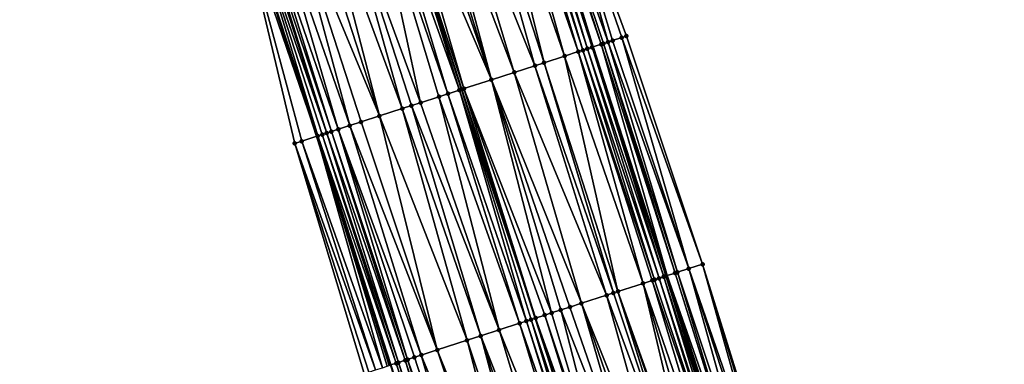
# Model space of a CAD drawing. Header units: feet. Extents: x 2004186 to 2014793, y 836912 to 864902.
# Tile 822 of 974: x 2004674 to 2004756, y 858465 to 858494. Entities that reach past the tile are written whole.
import ezdxf

# ---------------------------------------------------------------- set-up
doc = ezdxf.new("R2010")
doc.units = ezdxf.units.FT
doc.header["$LTSCALE"] = 100
doc.header["$MEASUREMENT"] = 0
for name, color, linetype, lineweight in [('EP_Travel Lane', 5, 'Continuous', 40), ('GPL_Skip Line', 2, 'Continuous', 40), ('Road Shots', 4, 'Continuous', 200), ('Road X-Section', 30, 'Continuous', 13)]:
    doc.layers.add(name, color=color, linetype=linetype, lineweight=lineweight)
doc.layers.add('I-77 SB_MM21-27-Surface-Border', color=7, linetype='Continuous')
doc.layers.add('I-77 SB_MM21-27-Surface-TIN', color=7, linetype='Continuous')

msp = doc.modelspace()

# ---------------------------------------------------------------- linework, layer by layer
at = {"layer": 'EP_Travel Lane'}
for points in [[(2004772.846611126, 858256.0850767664, 456.7978183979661), (2004766.683431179, 858275.1105857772, 456.584631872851), (2004760.520244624, 858294.1361151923, 456.3736101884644), (2004754.357116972, 858313.1614627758, 456.1432874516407), (2004748.192641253, 858332.194226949, 455.9262946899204), (2004742.031122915, 858351.2204676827, 455.7314961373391), (2004735.869570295, 858370.2468142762, 455.5481204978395), (2004729.707946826, 858389.2733796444, 455.3883062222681), (2004723.546469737, 858408.2994930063, 455.1797762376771), (2004717.384889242, 858427.3259256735, 455.005668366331), (2004711.223393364, 858446.3520970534, 454.8033979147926), (2004705.061861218, 858465.378380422, 454.613188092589), (2004698.902470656, 858484.4045920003, 454.4117679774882), (2004692.763296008, 858503.4379220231, 454.2041110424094), (2004686.624172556, 858522.4710933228, 453.9800132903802), (2004680.48499716, 858541.5044256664, 453.7725966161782), (2004674.345778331, 858560.5378926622, 453.5791291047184)], [(2004795.835165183, 858263.5321510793, 456.7795421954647), (2004789.667681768, 858282.5563545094, 456.5748603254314), (2004783.500234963, 858301.5804450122, 456.358191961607), (2004777.332692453, 858320.6048307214, 456.1728608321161), (2004771.172622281, 858339.6242625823, 455.952275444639), (2004765.014723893, 858358.6514405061, 455.7347181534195), (2004758.856755, 858377.6788362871, 455.5406361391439), (2004752.698753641, 858396.7063323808, 455.3573896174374), (2004746.540758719, 858415.7338085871, 455.1719870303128), (2004740.382744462, 858434.7613445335, 454.9930252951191), (2004734.224745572, 858453.7888329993, 454.8089398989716), (2004728.066812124, 858472.8161192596, 454.6030681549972), (2004721.909792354, 858491.8440670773, 454.3916891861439), (2004715.763737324, 858510.8751553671, 454.1824499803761), (2004709.61771611, 858529.906138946, 453.9623807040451), (2004703.471648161, 858548.9372672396, 453.7572828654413)]]:
    msp.add_polyline3d(points, dxfattribs=at)
at = {"layer": 'GPL_Skip Line'}
msp.add_polyline3d([(2004784.826929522, 858259.9679438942, 456.9687273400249), (2004778.663469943, 858278.9935904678, 456.7774565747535), (2004772.500052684, 858298.0191064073, 456.5723198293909), (2004766.336662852, 858317.044537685, 456.3581968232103), (2004760.179431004, 858336.0718716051, 456.1348776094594), (2004754.027019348, 858355.1010358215, 455.9380440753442), (2004747.874578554, 858374.1302901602, 455.7509248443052), (2004741.722069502, 858393.1597556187, 455.5865620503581), (2004735.56966276, 858412.1889046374, 455.3880903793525), (2004729.417203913, 858431.2182148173, 455.2069902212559), (2004723.264789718, 858450.2473868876, 455.0110032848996), (2004717.112373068, 858469.2765665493, 454.8158346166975), (2004710.959920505, 858488.3056193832, 454.6094117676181), (2004704.806740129, 858507.3343983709, 454.3996816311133), (2004698.653611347, 858526.3630178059, 454.1734319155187), (2004692.500391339, 858545.3919193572, 453.9763916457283)], dxfattribs=at)
at = {"layer": 'I-77 SB_MM21-27-Surface-Border', "color": 3, "linetype": 'ByBlock', "lineweight": -2}
for points in [[(2004772.270011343, 858255.8980778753, 456.7779989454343), (2004765.345662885, 858274.6766446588, 456.530457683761), (2004759.562745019, 858293.8255308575, 456.33545096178), (2004752.638422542, 858312.604017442, 456.079395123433), (2004745.907740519, 858331.4546366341, 455.8435449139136), (2004739.564984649, 858350.4224078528, 455.6611668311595), (2004733.032060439, 858369.3282421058, 455.4346222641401), (2004726.879569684, 858388.3576509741, 455.2641443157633), (2004720.727145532, 858407.3868538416, 455.0714781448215), (2004714.574685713, 858426.4161670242, 454.8907016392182), (2004708.612571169, 858445.5068699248, 454.6951242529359), (2004702.840682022, 858464.659333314, 454.5246890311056), (2004697.069025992, 858483.8108382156, 454.3285502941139), (2004692.438016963, 858503.3325623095, 454.1875300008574), (2004685.333525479, 858522.0531084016, 453.9201206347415), (2004678.990061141, 858541.0203080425, 453.7058179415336), (2004674.168733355, 858560.4805603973, 453.571379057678)], [(2004705.441837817, 858549.5727060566, 453.6030630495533), (2004711.785404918, 858530.6051886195, 453.7844621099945), (2004717.748189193, 858511.5151770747, 454.025513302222), (2004724.662759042, 858492.7319311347, 454.1723249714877), (2004731.005692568, 858473.7638477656, 454.3634674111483), (2004736.967758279, 858454.6732959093, 454.5753251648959), (2004743.310559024, 858435.705385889, 454.7427495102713), (2004749.46302539, 858416.6760524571, 454.9213433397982), (2004755.80583035, 858397.7081294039, 455.087357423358), (2004761.76789922, 858378.6175677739, 455.2981549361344), (2004767.920369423, 858359.5882224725, 455.4754826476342), (2004773.691910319, 858340.436836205, 455.7620131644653), (2004779.656366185, 858321.3556299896, 455.983886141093), (2004785.439201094, 858302.20699986, 456.2060718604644), (2004791.031646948, 858282.9971147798, 456.4688542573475), (2004797.575672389, 858264.0946332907, 456.6484780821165)]]:
    msp.add_polyline3d(points, dxfattribs=at)
at = {"layer": 'I-77 SB_MM21-27-Surface-TIN', "color": 128, "linetype": 'ByBlock', "lineweight": -2}
for points in [[(2004717.748189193, 858511.5151770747, 454.025513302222), (2004716.415748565, 858511.0855222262, 454.1385181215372), (2004723.139976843, 858492.2408750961, 454.2992031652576)], [(2004717.748189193, 858511.5151770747, 454.025513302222), (2004724.282054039, 858492.6091963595, 454.2070713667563), (2004724.662759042, 858492.7319311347, 454.1723249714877)], [(2004717.748189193, 858511.5151770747, 454.025513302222), (2004723.520676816, 858492.3636254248, 454.2660671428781), (2004724.282054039, 858492.6091963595, 454.2070713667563)], [(2004717.748189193, 858511.5151770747, 454.025513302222), (2004723.139976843, 858492.2408750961, 454.2992031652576), (2004723.520676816, 858492.3636254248, 454.2660671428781)], [(2004714.893105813, 858510.594034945, 454.2207468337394), (2004714.131852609, 858510.3480804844, 454.2400335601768), (2004720.665648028, 858491.4423144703, 454.4438210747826)], [(2004715.273743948, 858510.7169765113, 454.2074109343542), (2004714.893105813, 858510.594034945, 454.2207468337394), (2004721.046278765, 858491.5652789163, 454.4328540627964)], [(2004714.893105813, 858510.594034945, 454.2207468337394), (2004720.665648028, 858491.4423144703, 454.4438210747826), (2004721.046278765, 858491.5652789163, 454.4328540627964)], [(2004715.654397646, 858510.8398699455, 454.1890915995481), (2004715.273743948, 858510.7169765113, 454.2074109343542), (2004721.426921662, 858491.6882057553, 454.4179933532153)], [(2004715.273743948, 858510.7169765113, 454.2074109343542), (2004721.046278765, 858491.5652789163, 454.4328540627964), (2004721.426921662, 858491.6882057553, 454.4179933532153)], [(2004715.654397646, 858510.8398699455, 454.1890915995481), (2004721.807581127, 858491.8110813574, 454.397827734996), (2004715.763737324, 858510.8751553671, 454.1824499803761)], [(2004715.654397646, 858510.8398699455, 454.1890915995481), (2004721.426921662, 858491.6882057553, 454.4179933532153), (2004721.807581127, 858491.8110813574, 454.397827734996)], [(2004716.035066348, 858510.9627169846, 454.1659686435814), (2004715.763737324, 858510.8751553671, 454.1824499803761), (2004721.909792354, 858491.8440670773, 454.3916891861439)], [(2004721.807581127, 858491.8110813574, 454.397827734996), (2004721.909792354, 858491.8440670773, 454.3916891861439), (2004715.763737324, 858510.8751553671, 454.1824499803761)], [(2004716.415748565, 858511.0855222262, 454.1385181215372), (2004716.035066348, 858510.9627169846, 454.1659686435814), (2004722.568916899, 858492.0567804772, 454.352103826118)], [(2004716.035066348, 858510.9627169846, 454.1659686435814), (2004721.909792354, 858491.8440670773, 454.3916891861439), (2004722.568916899, 858492.0567804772, 454.352103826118)], [(2004716.415748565, 858511.0855222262, 454.1385181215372), (2004722.75926004, 858492.1181768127, 454.3377278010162), (2004723.139976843, 858492.2408750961, 454.2992031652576)], [(2004716.415748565, 858511.0855222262, 454.1385181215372), (2004722.568916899, 858492.0567804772, 454.352103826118), (2004722.75926004, 858492.1181768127, 454.3377278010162)], [(2004711.657817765, 858509.548610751, 454.2905253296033), (2004709.564433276, 858508.8720447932, 454.3237685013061), (2004717.049776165, 858490.2737807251, 454.5095428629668)], [(2004712.989997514, 858509.9790723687, 454.2610508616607), (2004711.657817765, 858509.548610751, 454.2905253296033), (2004717.81100238, 858490.519818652, 454.4988979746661)], [(2004711.657817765, 858509.548610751, 454.2905253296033), (2004717.049776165, 858490.2737807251, 454.5095428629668), (2004717.81100238, 858490.519818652, 454.4988979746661)], [(2004714.131852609, 858510.3480804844, 454.2400335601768), (2004712.989997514, 858509.9790723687, 454.2610508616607), (2004719.523796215, 858491.073296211, 454.4637881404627)], [(2004712.989997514, 858509.9790723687, 454.2610508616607), (2004717.81100238, 858490.519818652, 454.4988979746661), (2004719.523796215, 858491.073296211, 454.4637881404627)], [(2004714.131852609, 858510.3480804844, 454.2400335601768), (2004719.523796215, 858491.073296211, 454.4637881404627), (2004720.665648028, 858491.4423144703, 454.4438210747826)], [(2004709.564433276, 858508.8720447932, 454.3237685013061), (2004708.232277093, 858508.4415102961, 454.3456972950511), (2004715.337004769, 858489.720233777, 454.5374683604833)], [(2004709.564433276, 858508.8720447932, 454.3237685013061), (2004715.337004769, 858489.720233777, 454.5374683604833), (2004717.049776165, 858490.2737807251, 454.5095428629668)], [(2004706.900124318, 858508.0109652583, 454.3665347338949), (2004705.567959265, 858507.5804581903, 454.3913034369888), (2004713.433902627, 858489.1052521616, 454.5758011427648)], [(2004707.471049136, 858508.1954777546, 454.3568997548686), (2004706.900124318, 858508.0109652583, 454.3665347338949), (2004713.433902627, 858489.1052521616, 454.5758011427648)], [(2004708.232277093, 858508.4415102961, 454.3456972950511), (2004707.471049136, 858508.1954777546, 454.3568997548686), (2004713.433902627, 858489.1052521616, 454.5758011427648)], [(2004708.232277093, 858508.4415102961, 454.3456972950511), (2004713.433902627, 858489.1052521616, 454.5758011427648), (2004715.337004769, 858489.720233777, 454.5374683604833)], [(2004704.045541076, 858507.088276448, 454.4016298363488), (2004703.284363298, 858506.8420887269, 454.3967655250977), (2004709.818138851, 858487.9363841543, 454.6069144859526)], [(2004704.045541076, 858507.088276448, 454.4016298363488), (2004710.769616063, 858488.2441033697, 454.611396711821), (2004704.806740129, 858507.3343983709, 454.3996816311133)], [(2004704.045541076, 858507.088276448, 454.4016298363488), (2004709.818138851, 858487.9363841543, 454.6069144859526), (2004710.769616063, 858488.2441033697, 454.611396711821)], [(2004705.567959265, 858507.5804581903, 454.3913034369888), (2004704.806740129, 858507.3343983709, 454.3996816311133), (2004711.150224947, 858488.3671353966, 454.6074268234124)], [(2004710.769616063, 858488.2441033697, 454.611396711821), (2004710.959920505, 858488.3056193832, 454.6094117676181), (2004704.806740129, 858507.3343983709, 454.3996816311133)], [(2004711.150224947, 858488.3671353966, 454.6074268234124), (2004704.806740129, 858507.3343983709, 454.3996816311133), (2004710.959920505, 858488.3056193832, 454.6094117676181)], [(2004705.567959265, 858507.5804581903, 454.3913034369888), (2004711.150224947, 858488.3671353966, 454.6074268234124), (2004713.433902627, 858489.1052521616, 454.5758011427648)], [(2004703.284363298, 858506.8420887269, 454.3967655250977), (2004700.620313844, 858505.9802066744, 454.3564416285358), (2004707.534665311, 858487.197636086, 454.5731770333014)], [(2004703.284363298, 858506.8420887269, 454.3967655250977), (2004709.056982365, 858487.6901305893, 454.5952328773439), (2004709.818138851, 858487.9363841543, 454.6069144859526)], [(2004703.284363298, 858506.8420887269, 454.3967655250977), (2004707.534665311, 858487.197636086, 454.5731770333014), (2004709.056982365, 858487.6901305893, 454.5952328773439)], [(2004699.097992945, 858505.4877240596, 454.3356166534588), (2004697.956269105, 858505.1183100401, 454.3146079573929), (2004704.109462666, 858486.0894902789, 454.5201165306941)], [(2004700.620313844, 858505.9802066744, 454.3564416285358), (2004699.097992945, 858505.4877240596, 454.3356166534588), (2004706.012350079, 858486.7051359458, 454.5505375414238)], [(2004699.097992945, 858505.4877240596, 454.3356166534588), (2004704.109462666, 858486.0894902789, 454.5201165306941), (2004706.012350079, 858486.7051359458, 454.5505375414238)], [(2004700.620313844, 858505.9802066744, 454.3564416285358), (2004706.773516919, 858486.9513574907, 454.5589038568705), (2004707.534665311, 858487.197636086, 454.5731770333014)], [(2004700.620313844, 858505.9802066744, 454.3564416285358), (2004706.012350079, 858486.7051359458, 454.5505375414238), (2004706.773516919, 858486.9513574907, 454.5589038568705)], [(2004696.433968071, 858504.6257659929, 454.2874224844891), (2004695.101953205, 858504.1947944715, 454.2641031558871), (2004701.635729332, 858485.28908812, 454.4740679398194)], [(2004697.956269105, 858505.1183100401, 454.3146079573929), (2004696.433968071, 858504.6257659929, 454.2874224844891), (2004704.109462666, 858486.0894902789, 454.5201165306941)], [(2004696.433968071, 858504.6257659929, 454.2874224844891), (2004702.587173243, 858485.5969103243, 454.4892133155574), (2004704.109462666, 858486.0894902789, 454.5201165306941)], [(2004696.433968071, 858504.6257659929, 454.2874224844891), (2004701.635729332, 858485.28908812, 454.4740679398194), (2004702.587173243, 858485.5969103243, 454.4892133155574)], [(2004694.150492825, 858503.8870231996, 454.2542311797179), (2004693.769916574, 858503.76389026, 454.2477528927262), (2004700.11339162, 858484.7966575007, 454.4586264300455)], [(2004695.101953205, 858504.1947944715, 454.2641031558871), (2004694.150492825, 858503.8870231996, 454.2542311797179), (2004700.684267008, 858484.9813228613, 454.4648185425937)], [(2004694.150492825, 858503.8870231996, 454.2542311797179), (2004700.11339162, 858484.7966575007, 454.4586264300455), (2004700.684267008, 858484.9813228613, 454.4648185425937)], [(2004695.101953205, 858504.1947944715, 454.2641031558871), (2004700.684267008, 858484.9813228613, 454.4648185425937), (2004701.635729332, 858485.28908812, 454.4740679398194)], [(2004692.438016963, 858503.3325623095, 454.1875300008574), (2004698.902470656, 858484.4045920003, 454.4117679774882), (2004692.763296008, 858503.4379220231, 454.2041110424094)], [(2004692.438016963, 858503.3325623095, 454.1875300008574), (2004697.639847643, 858483.9956697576, 454.3519483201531), (2004698.902470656, 858484.4045920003, 454.4117679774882)], [(2004692.438016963, 858503.3325623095, 454.1875300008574), (2004697.069025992, 858483.8108382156, 454.3285502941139), (2004697.639847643, 858483.9956697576, 454.3519483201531)], [(2004693.199088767, 858503.5790777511, 454.2263255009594), (2004692.763296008, 858503.4379220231, 454.2041110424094), (2004698.971738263, 858484.4270255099, 454.4150496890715)], [(2004698.971738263, 858484.4270255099, 454.4150496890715), (2004692.763296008, 858503.4379220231, 454.2041110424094), (2004698.902470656, 858484.4045920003, 454.4117679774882)], [(2004693.579637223, 858503.7022966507, 454.241703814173), (2004693.199088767, 858503.5790777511, 454.2263255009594), (2004699.732822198, 858484.6735034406, 454.4499614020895)], [(2004693.199088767, 858503.5790777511, 454.2263255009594), (2004699.352272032, 858484.5502898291, 454.4351306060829), (2004699.732822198, 858484.6735034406, 454.4499614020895)], [(2004693.199088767, 858503.5790777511, 454.2263255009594), (2004698.971738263, 858484.4270255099, 454.4150496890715), (2004699.352272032, 858484.5502898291, 454.4351306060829)], [(2004693.769916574, 858503.76389026, 454.2477528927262), (2004693.579637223, 858503.7022966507, 454.241703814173), (2004699.732822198, 858484.6735034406, 454.4499614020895)], [(2004693.769916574, 858503.76389026, 454.2477528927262), (2004699.732822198, 858484.6735034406, 454.4499614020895), (2004700.11339162, 858484.7966575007, 454.4586264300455)], [(2004723.520676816, 858492.3636254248, 454.2660671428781), (2004723.139976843, 858492.2408750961, 454.2992031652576), (2004729.863604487, 858473.3955602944, 454.4577942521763)], [(2004724.282054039, 858492.6091963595, 454.2070713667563), (2004723.520676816, 858492.3636254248, 454.2660671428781), (2004729.863604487, 858473.3955602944, 454.4577942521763)], [(2004724.662759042, 858492.7319311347, 454.1723249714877), (2004724.282054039, 858492.6091963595, 454.2070713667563), (2004731.005692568, 858473.7638477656, 454.3634674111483)], [(2004724.282054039, 858492.6091963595, 454.2070713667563), (2004729.863604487, 858473.3955602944, 454.4577942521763), (2004731.005692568, 858473.7638477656, 454.3634674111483)], [(2004721.046278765, 858491.5652789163, 454.4328540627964), (2004720.665648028, 858491.4423144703, 454.4438210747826), (2004727.008528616, 858472.4743952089, 454.6454933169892)], [(2004721.426921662, 858491.6882057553, 454.4179933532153), (2004721.046278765, 858491.5652789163, 454.4328540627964), (2004727.389176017, 858472.5973080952, 454.6302621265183)], [(2004721.046278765, 858491.5652789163, 454.4328540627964), (2004727.008528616, 858472.4743952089, 454.6454933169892), (2004727.389176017, 858472.5973080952, 454.6302621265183)], [(2004721.807581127, 858491.8110813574, 454.397827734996), (2004721.426921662, 858491.6882057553, 454.4179933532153), (2004727.769809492, 858472.7202640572, 454.6196740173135)], [(2004721.426921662, 858491.6882057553, 454.4179933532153), (2004727.389176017, 858472.5973080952, 454.6302621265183), (2004727.769809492, 858472.7202640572, 454.6196740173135)], [(2004721.807581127, 858491.8110813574, 454.397827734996), (2004727.960138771, 858472.7817032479, 454.6101988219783), (2004721.909792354, 858491.8440670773, 454.3916891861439)], [(2004721.807581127, 858491.8110813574, 454.397827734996), (2004727.769809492, 858472.7202640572, 454.6196740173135), (2004727.960138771, 858472.7817032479, 454.6101988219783)], [(2004722.568916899, 858492.0567804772, 454.352103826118), (2004721.909792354, 858491.8440670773, 454.3916891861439), (2004728.066812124, 858472.8161192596, 454.6030681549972)], [(2004727.960138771, 858472.7817032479, 454.6101988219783), (2004728.066812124, 858472.8161192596, 454.6030681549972), (2004721.909792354, 858491.8440670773, 454.3916891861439)], [(2004722.75926004, 858492.1181768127, 454.3377278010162), (2004722.568916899, 858492.0567804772, 454.352103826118), (2004728.721494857, 858473.0273394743, 454.5593053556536)], [(2004722.568916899, 858492.0567804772, 454.352103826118), (2004728.066812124, 858472.8161192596, 454.6030681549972), (2004728.721494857, 858473.0273394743, 454.5593053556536)], [(2004723.139976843, 858492.2408750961, 454.2992031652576), (2004722.75926004, 858492.1181768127, 454.3377278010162), (2004728.911841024, 858473.0887264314, 454.5441998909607)], [(2004722.75926004, 858492.1181768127, 454.3377278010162), (2004728.721494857, 858473.0273394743, 454.5593053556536), (2004728.911841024, 858473.0887264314, 454.5441998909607)], [(2004723.139976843, 858492.2408750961, 454.2992031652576), (2004728.911841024, 858473.0887264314, 454.5441998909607), (2004729.863604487, 858473.3955602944, 454.4577942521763)], [(2004719.523796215, 858491.073296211, 454.4637881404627), (2004717.81100238, 858490.519818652, 454.4988979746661), (2004723.963529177, 858471.4905360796, 454.7074077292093)], [(2004720.665648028, 858491.4423144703, 454.4438210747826), (2004719.523796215, 858491.073296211, 454.4637881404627), (2004726.056980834, 858472.1668942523, 454.659993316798)], [(2004719.523796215, 858491.073296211, 454.4637881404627), (2004723.963529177, 858471.4905360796, 454.7074077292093), (2004726.056980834, 858472.1668942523, 454.659993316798)], [(2004720.665648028, 858491.4423144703, 454.4438210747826), (2004726.818213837, 858472.4129111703, 454.6501344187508), (2004727.008528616, 858472.4743952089, 454.6454933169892)], [(2004720.665648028, 858491.4423144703, 454.4438210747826), (2004726.056980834, 858472.1668942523, 454.659993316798), (2004726.818213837, 858472.4129111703, 454.6501344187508)], [(2004717.049776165, 858490.2737807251, 454.5095428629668), (2004715.337004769, 858489.720233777, 454.5374683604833), (2004723.011984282, 858471.1830261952, 454.720945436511)], [(2004717.81100238, 858490.519818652, 454.4988979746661), (2004717.049776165, 858490.2737807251, 454.5095428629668), (2004723.582902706, 858471.3675584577, 454.7156610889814)], [(2004717.049776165, 858490.2737807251, 454.5095428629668), (2004723.011984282, 858471.1830261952, 454.720945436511), (2004723.582902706, 858471.3675584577, 454.7156610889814)], [(2004717.81100238, 858490.519818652, 454.4988979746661), (2004723.582902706, 858471.3675584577, 454.7156610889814), (2004723.963529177, 858471.4905360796, 454.7074077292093)], [(2004713.433902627, 858489.1052521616, 454.5758011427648), (2004711.150224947, 858488.3671353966, 454.6074268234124), (2004718.444542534, 858469.7070599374, 454.7946775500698)], [(2004715.337004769, 858489.720233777, 454.5374683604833), (2004713.433902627, 858489.1052521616, 454.5758011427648), (2004720.918565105, 858470.506567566, 454.7575316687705)], [(2004713.433902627, 858489.1052521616, 454.5758011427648), (2004719.9670148, 858470.1990744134, 454.7728728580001), (2004720.918565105, 858470.506567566, 454.7575316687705)], [(2004713.433902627, 858489.1052521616, 454.5758011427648), (2004719.205772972, 858469.9530847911, 454.785674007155), (2004719.9670148, 858470.1990744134, 454.7728728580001)], [(2004713.433902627, 858489.1052521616, 454.5758011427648), (2004718.444542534, 858469.7070599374, 454.7946775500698), (2004719.205772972, 858469.9530847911, 454.785674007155)], [(2004715.337004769, 858489.720233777, 454.5374683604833), (2004720.918565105, 858470.506567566, 454.7575316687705), (2004723.011984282, 858471.1830261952, 454.720945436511)], [(2004710.769616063, 858488.2441033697, 454.611396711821), (2004709.818138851, 858487.9363841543, 454.6069144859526), (2004716.351174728, 858469.0304424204, 454.8141373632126)], [(2004710.769616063, 858488.2441033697, 454.611396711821), (2004717.112373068, 858469.2765665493, 454.8158346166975), (2004710.959920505, 858488.3056193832, 454.6094117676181)], [(2004710.769616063, 858488.2441033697, 454.611396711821), (2004716.731781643, 858469.1534805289, 454.812403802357), (2004717.112373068, 858469.2765665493, 454.8158346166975)], [(2004710.769616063, 858488.2441033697, 454.611396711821), (2004716.351174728, 858469.0304424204, 454.8141373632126), (2004716.731781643, 858469.1534805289, 454.812403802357)], [(2004711.150224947, 858488.3671353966, 454.6074268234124), (2004710.959920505, 858488.3056193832, 454.6094117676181), (2004717.112373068, 858469.2765665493, 454.8158346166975)], [(2004711.150224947, 858488.3671353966, 454.6074268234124), (2004717.112373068, 858469.2765665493, 454.8158346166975), (2004717.873604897, 858469.5225870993, 454.8063671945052)], [(2004711.150224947, 858488.3671353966, 454.6074268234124), (2004717.873604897, 858469.5225870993, 454.8063671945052), (2004718.444542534, 858469.7070599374, 454.7946775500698)], [(2004709.056982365, 858487.6901305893, 454.5952328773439), (2004707.534665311, 858487.197636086, 454.5731770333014), (2004714.067654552, 858468.2918385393, 454.7840928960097)], [(2004709.818138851, 858487.9363841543, 454.6069144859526), (2004709.056982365, 858487.6901305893, 454.5952328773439), (2004715.780282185, 858468.8458301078, 454.8107931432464)], [(2004709.056982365, 858487.6901305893, 454.5952328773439), (2004714.067654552, 858468.2918385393, 454.7840928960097), (2004715.780282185, 858468.8458301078, 454.8107931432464)], [(2004709.818138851, 858487.9363841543, 454.6069144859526), (2004715.780282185, 858468.8458301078, 454.8107931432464), (2004716.351174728, 858469.0304424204, 454.8141373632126)], [(2004706.012350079, 858486.7051359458, 454.5505375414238), (2004704.109462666, 858486.0894902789, 454.5201165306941), (2004711.40357488, 858467.4300498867, 454.7399732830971)], [(2004706.773516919, 858486.9513574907, 454.5589038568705), (2004706.012350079, 858486.7051359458, 454.5505375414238), (2004712.545330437, 858467.7993658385, 454.7565057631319)], [(2004706.012350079, 858486.7051359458, 454.5505375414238), (2004711.40357488, 858467.4300498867, 454.7399732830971), (2004712.545330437, 858467.7993658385, 454.7565057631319)], [(2004707.534665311, 858487.197636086, 454.5731770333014), (2004706.773516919, 858486.9513574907, 454.5589038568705), (2004714.067654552, 858468.2918385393, 454.7840928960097)], [(2004706.773516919, 858486.9513574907, 454.5589038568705), (2004712.545330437, 858467.7993658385, 454.7565057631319), (2004714.067654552, 858468.2918385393, 454.7840928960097)], [(2004704.109462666, 858486.0894902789, 454.5201165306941), (2004702.587173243, 858485.5969103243, 454.4892133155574), (2004708.929803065, 858466.6297666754, 454.6935195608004)], [(2004704.109462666, 858486.0894902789, 454.5201165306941), (2004708.929803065, 858466.6297666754, 454.6935195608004), (2004711.40357488, 858467.4300498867, 454.7399732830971)], [(2004700.684267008, 858484.9813228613, 454.4648185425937), (2004700.11339162, 858484.7966575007, 454.4586264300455), (2004706.455961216, 858465.8297000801, 454.6704147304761)], [(2004701.635729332, 858485.28908812, 454.4740679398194), (2004700.684267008, 858484.9813228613, 454.4648185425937), (2004707.597751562, 858466.1989084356, 454.6753494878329)], [(2004700.684267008, 858484.9813228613, 454.4648185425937), (2004707.026859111, 858466.0142958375, 454.6719744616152), (2004707.597751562, 858466.1989084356, 454.6753494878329)], [(2004700.684267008, 858484.9813228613, 454.4648185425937), (2004706.455961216, 858465.8297000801, 454.6704147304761), (2004707.026859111, 858466.0142958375, 454.6719744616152)], [(2004702.587173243, 858485.5969103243, 454.4892133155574), (2004701.635729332, 858485.28908812, 454.4740679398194), (2004708.929803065, 858466.6297666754, 454.6935195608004)], [(2004701.635729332, 858485.28908812, 454.4740679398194), (2004707.597751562, 858466.1989084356, 454.6753494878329), (2004708.929803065, 858466.6297666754, 454.6935195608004)], [(2004697.639847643, 858483.9956697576, 454.3519483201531), (2004704.362897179, 858465.1521430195, 454.5886016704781), (2004698.902470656, 858484.4045920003, 454.4117679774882)], [(2004698.971738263, 858484.4270255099, 454.4150496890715), (2004698.902470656, 858484.4045920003, 454.4117679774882), (2004705.061861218, 858465.378380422, 454.613188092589)], [(2004704.933747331, 858465.3368864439, 454.6060783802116), (2004705.061861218, 858465.378380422, 454.613188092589), (2004698.902470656, 858484.4045920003, 454.4117679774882)], [(2004704.933747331, 858465.3368864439, 454.6060783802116), (2004698.902470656, 858484.4045920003, 454.4117679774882), (2004704.743468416, 858465.2752914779, 454.5987626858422)], [(2004704.743468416, 858465.2752914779, 454.5987626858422), (2004698.902470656, 858484.4045920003, 454.4117679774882), (2004704.362897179, 858465.1521430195, 454.5886016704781)], [(2004699.352272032, 858484.5502898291, 454.4351306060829), (2004698.971738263, 858484.4270255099, 454.4150496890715), (2004705.504554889, 858465.5217616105, 454.637755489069)], [(2004698.971738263, 858484.4270255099, 454.4150496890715), (2004705.061861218, 858465.378380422, 454.613188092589), (2004705.504554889, 858465.5217616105, 454.637755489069)], [(2004699.732822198, 858484.6735034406, 454.4499614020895), (2004699.352272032, 858484.5502898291, 454.4351306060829), (2004705.69482819, 858465.5833739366, 454.6469424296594)], [(2004699.352272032, 858484.5502898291, 454.4351306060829), (2004705.504554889, 858465.5217616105, 454.637755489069), (2004705.69482819, 858465.5833739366, 454.6469424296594)], [(2004700.11339162, 858484.7966575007, 454.4586264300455), (2004699.732822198, 858484.6735034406, 454.4499614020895), (2004706.265671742, 858465.7681377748, 454.6666195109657)], [(2004699.732822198, 858484.6735034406, 454.4499614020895), (2004705.69482819, 858465.5833739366, 454.6469424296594), (2004706.265671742, 858465.7681377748, 454.6666195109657)], [(2004700.11339162, 858484.7966575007, 454.4586264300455), (2004706.265671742, 858465.7681377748, 454.6666195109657), (2004706.455961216, 858465.8297000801, 454.6704147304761)], [(2004697.639847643, 858483.9956697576, 454.3519483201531), (2004697.069025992, 858483.8108382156, 454.3285502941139), (2004703.792060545, 858464.9673577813, 454.5666179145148)], [(2004697.069025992, 858483.8108382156, 454.3285502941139), (2004703.221239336, 858464.7825248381, 454.5394920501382), (2004703.792060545, 858464.9673577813, 454.5666179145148)], [(2004697.069025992, 858483.8108382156, 454.3285502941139), (2004702.840682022, 858464.659333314, 454.5246890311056), (2004703.221239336, 858464.7825248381, 454.5394920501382)], [(2004697.639847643, 858483.9956697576, 454.3519483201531), (2004703.792060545, 858464.9673577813, 454.5666179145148), (2004704.362897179, 858465.1521430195, 454.5886016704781)], [(2004731.005692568, 858473.7638477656, 454.3634674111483), (2004729.863604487, 858473.3955602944, 454.4577942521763), (2004736.39672636, 858454.4891146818, 454.6184476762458)], [(2004731.005692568, 858473.7638477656, 454.3634674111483), (2004736.777406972, 858454.6119248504, 454.5921443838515), (2004736.967758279, 858454.6732959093, 454.5753251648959)], [(2004731.005692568, 858473.7638477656, 454.3634674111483), (2004736.39672636, 858454.4891146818, 454.6184476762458), (2004736.777406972, 858454.6119248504, 454.5921443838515)], [(2004727.769809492, 858472.7202640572, 454.6196740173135), (2004727.389176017, 858472.5973080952, 454.6302621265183), (2004733.541560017, 858453.56822942, 454.8363103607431)], [(2004727.960138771, 858472.7817032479, 454.6101988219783), (2004727.769809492, 858472.7202640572, 454.6196740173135), (2004733.922189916, 858453.6911964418, 454.8269141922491)], [(2004727.769809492, 858472.7202640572, 454.6196740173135), (2004733.541560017, 858453.56822942, 454.8363103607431), (2004733.922189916, 858453.6911964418, 454.8269141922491)], [(2004727.960138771, 858472.7817032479, 454.6101988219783), (2004734.1125203, 858453.7526322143, 454.8170704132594), (2004728.066812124, 858472.8161192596, 454.6030681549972)], [(2004727.960138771, 858472.7817032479, 454.6101988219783), (2004733.922189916, 858453.6911964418, 454.8269141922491), (2004734.1125203, 858453.7526322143, 454.8170704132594)], [(2004728.721494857, 858473.0273394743, 454.5593053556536), (2004728.066812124, 858472.8161192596, 454.6030681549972), (2004734.683546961, 858453.936829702, 454.7757005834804)], [(2004734.1125203, 858453.7526322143, 454.8170704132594), (2004734.224745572, 858453.7888329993, 454.8089398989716), (2004728.066812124, 858472.8161192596, 454.6030681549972)], [(2004734.683546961, 858453.936829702, 454.7757005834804), (2004728.066812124, 858472.8161192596, 454.6030681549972), (2004734.224745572, 858453.7888329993, 454.8089398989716)], [(2004728.911841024, 858473.0887264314, 454.5441998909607), (2004728.721494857, 858473.0273394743, 454.5593053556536), (2004734.683546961, 858453.936829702, 454.7757005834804)], [(2004729.863604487, 858473.3955602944, 454.4577942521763), (2004728.911841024, 858473.0887264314, 454.5441998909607), (2004735.254607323, 858454.1209229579, 454.7230956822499)], [(2004728.911841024, 858473.0887264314, 454.5441998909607), (2004734.683546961, 858453.936829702, 454.7757005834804), (2004735.254607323, 858454.1209229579, 454.7230956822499)], [(2004729.863604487, 858473.3955602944, 454.4577942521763), (2004736.016032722, 858454.3663448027, 454.6490937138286), (2004736.39672636, 858454.4891146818, 454.6184476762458)], [(2004729.863604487, 858473.3955602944, 454.4577942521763), (2004735.254607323, 858454.1209229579, 454.7230956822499), (2004736.016032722, 858454.3663448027, 454.6490937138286)], [(2004726.056980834, 858472.1668942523, 454.659993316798), (2004723.963529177, 858471.4905360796, 454.7074077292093), (2004730.686867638, 858452.6458782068, 454.896158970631)], [(2004726.818213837, 858472.4129111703, 454.6501344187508), (2004726.056980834, 858472.1668942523, 454.659993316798), (2004732.589984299, 858453.2608148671, 454.8601243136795)], [(2004726.056980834, 858472.1668942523, 454.659993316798), (2004731.638428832, 858452.9533376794, 454.877186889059), (2004732.589984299, 858453.2608148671, 454.8601243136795)], [(2004726.056980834, 858472.1668942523, 454.659993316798), (2004730.686867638, 858452.6458782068, 454.896158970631), (2004731.638428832, 858452.9533376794, 454.877186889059)], [(2004727.008528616, 858472.4743952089, 454.6454933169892), (2004726.818213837, 858472.4129111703, 454.6501344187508), (2004733.351238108, 858453.5067674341, 454.843328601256)], [(2004726.818213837, 858472.4129111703, 454.6501344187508), (2004732.589984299, 858453.2608148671, 454.8601243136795), (2004733.351238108, 858453.5067674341, 454.843328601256)], [(2004727.389176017, 858472.5973080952, 454.6302621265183), (2004727.008528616, 858472.4743952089, 454.6454933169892), (2004733.351238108, 858453.5067674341, 454.843328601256)], [(2004727.389176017, 858472.5973080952, 454.6302621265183), (2004733.351238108, 858453.5067674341, 454.843328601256), (2004733.541560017, 858453.56822942, 454.8363103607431)], [(2004723.011984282, 858471.1830261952, 454.720945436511), (2004720.918565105, 858470.506567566, 454.7575316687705), (2004728.403141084, 858451.9079126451, 454.9349198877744)], [(2004723.582902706, 858471.3675584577, 454.7156610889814), (2004723.011984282, 858471.1830261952, 454.720945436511), (2004729.925620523, 858452.3999049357, 454.9107230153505)], [(2004723.011984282, 858471.1830261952, 454.720945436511), (2004728.403141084, 858451.9079126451, 454.9349198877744), (2004729.925620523, 858452.3999049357, 454.9107230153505)], [(2004723.963529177, 858471.4905360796, 454.7074077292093), (2004723.582902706, 858471.3675584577, 454.7156610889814), (2004729.925620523, 858452.3999049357, 454.9107230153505)], [(2004723.963529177, 858471.4905360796, 454.7074077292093), (2004730.496559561, 858452.5843734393, 454.8985658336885), (2004730.686867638, 858452.6458782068, 454.896158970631)], [(2004723.963529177, 858471.4905360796, 454.7074077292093), (2004729.925620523, 858452.3999049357, 454.9107230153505), (2004730.496559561, 858452.5843734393, 454.8985658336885)], [(2004719.9670148, 858470.1990744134, 454.7728728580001), (2004719.205772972, 858469.9530847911, 454.785674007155), (2004726.500050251, 858451.2928960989, 454.9623437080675)], [(2004720.918565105, 858470.506567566, 454.7575316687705), (2004719.9670148, 858470.1990744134, 454.7728728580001), (2004726.500050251, 858451.2928960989, 454.9623437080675)], [(2004720.918565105, 858470.506567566, 454.7575316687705), (2004727.451591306, 858451.6004178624, 454.9500859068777), (2004728.403141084, 858451.9079126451, 454.9349198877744)], [(2004720.918565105, 858470.506567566, 454.7575316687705), (2004726.500050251, 858451.2928960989, 454.9623437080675), (2004727.451591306, 858451.6004178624, 454.9500859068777)], [(2004717.873604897, 858469.5225870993, 454.8063671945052), (2004717.112373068, 858469.2765665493, 454.8158346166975), (2004723.835709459, 858450.4319150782, 455.0052797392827)], [(2004718.444542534, 858469.7070599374, 454.7946775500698), (2004717.873604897, 858469.5225870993, 454.8063671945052), (2004724.216323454, 858450.5549312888, 455.0011855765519)], [(2004717.873604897, 858469.5225870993, 454.8063671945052), (2004723.835709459, 858450.4319150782, 455.0052797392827), (2004724.216323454, 858450.5549312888, 455.0011855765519)], [(2004719.205772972, 858469.9530847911, 454.785674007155), (2004718.444542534, 858469.7070599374, 454.7946775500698), (2004724.216323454, 858450.5549312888, 455.0011855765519)], [(2004719.205772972, 858469.9530847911, 454.785674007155), (2004724.216323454, 858450.5549312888, 455.0011855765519), (2004726.500050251, 858451.2928960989, 454.9623437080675)], [(2004715.780282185, 858468.8458301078, 454.8107931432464), (2004714.067654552, 858468.2918385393, 454.7840928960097), (2004721.552097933, 858449.6935937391, 455.0056915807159)], [(2004716.351174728, 858469.0304424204, 454.8141373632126), (2004715.780282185, 858468.8458301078, 454.8107931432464), (2004722.313272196, 858449.9397923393, 455.0154156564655)], [(2004715.780282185, 858468.8458301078, 454.8107931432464), (2004721.552097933, 858449.6935937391, 455.0056915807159), (2004722.313272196, 858449.9397923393, 455.0154156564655)], [(2004716.731781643, 858469.1534805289, 454.812403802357), (2004716.351174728, 858469.0304424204, 454.8141373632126), (2004722.503571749, 858450.0013234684, 455.0158502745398)], [(2004716.351174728, 858469.0304424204, 454.8141373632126), (2004722.313272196, 858449.9397923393, 455.0154156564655), (2004722.503571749, 858450.0013234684, 455.0158502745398)], [(2004716.731781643, 858469.1534805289, 454.812403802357), (2004723.074483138, 858450.1858774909, 455.0129111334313), (2004717.112373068, 858469.2765665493, 454.8158346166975)], [(2004716.731781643, 858469.1534805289, 454.812403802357), (2004722.884191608, 858450.1243215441, 455.0098013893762), (2004723.074483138, 858450.1858774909, 455.0129111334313)], [(2004716.731781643, 858469.1534805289, 454.812403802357), (2004722.503571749, 858450.0013234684, 455.0158502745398), (2004722.884191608, 858450.1243215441, 455.0098013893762)], [(2004723.074483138, 858450.1858774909, 455.0129111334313), (2004723.264789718, 858450.2473868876, 455.0110032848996), (2004717.112373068, 858469.2765665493, 454.8158346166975)], [(2004723.835709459, 858450.4319150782, 455.0052797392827), (2004717.112373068, 858469.2765665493, 454.8158346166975), (2004723.264789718, 858450.2473868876, 455.0110032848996)], [(2004712.545330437, 858467.7993658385, 454.7565057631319), (2004711.40357488, 858467.4300498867, 454.7399732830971), (2004717.746263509, 858448.4624866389, 454.944772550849)], [(2004714.067654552, 858468.2918385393, 454.7840928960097), (2004712.545330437, 858467.7993658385, 454.7565057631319), (2004719.839476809, 858449.139582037, 454.9768221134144)], [(2004712.545330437, 858467.7993658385, 454.7565057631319), (2004718.697719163, 858448.7702725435, 454.9609863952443), (2004719.839476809, 858449.139582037, 454.9768221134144)], [(2004712.545330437, 858467.7993658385, 454.7565057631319), (2004717.746263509, 858448.4624866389, 454.944772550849), (2004718.697719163, 858448.7702725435, 454.9609863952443)], [(2004714.067654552, 858468.2918385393, 454.7840928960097), (2004719.839476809, 858449.139582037, 454.9768221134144), (2004721.552097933, 858449.6935937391, 455.0056915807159)], [(2004711.40357488, 858467.4300498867, 454.7399732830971), (2004708.929803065, 858466.6297666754, 454.6935195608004), (2004716.414220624, 858448.0316017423, 454.9237299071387)], [(2004711.40357488, 858467.4300498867, 454.7399732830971), (2004716.414220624, 858448.0316017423, 454.9237299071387), (2004717.746263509, 858448.4624866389, 454.944772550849)], [(2004707.597751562, 858466.1989084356, 454.6753494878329), (2004707.026859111, 858466.0142958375, 454.6719744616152), (2004713.179261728, 858446.9851595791, 454.8718271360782)], [(2004708.929803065, 858466.6297666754, 454.6935195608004), (2004707.597751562, 858466.1989084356, 454.6753494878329), (2004715.272480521, 858447.6622379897, 454.9020456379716)], [(2004707.597751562, 858466.1989084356, 454.6753494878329), (2004713.179261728, 858446.9851595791, 454.8718271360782), (2004715.272480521, 858447.6622379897, 454.9020456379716)], [(2004708.929803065, 858466.6297666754, 454.6935195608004), (2004715.272480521, 858447.6622379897, 454.9020456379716), (2004716.414220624, 858448.0316017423, 454.9237299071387)], [(2004705.504554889, 858465.5217616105, 454.637755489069), (2004705.061861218, 858465.378380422, 454.613188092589), (2004711.466701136, 858446.4309606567, 454.8227772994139)], [(2004705.69482819, 858465.5833739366, 454.6469424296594), (2004705.504554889, 858465.5217616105, 454.637755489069), (2004711.656965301, 858446.4926012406, 454.8350100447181)], [(2004705.504554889, 858465.5217616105, 454.637755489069), (2004711.466701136, 858446.4309606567, 454.8227772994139), (2004711.656965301, 858446.4926012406, 454.8350100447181)], [(2004706.265671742, 858465.7681377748, 454.6666195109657), (2004705.69482819, 858465.5833739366, 454.6469424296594), (2004712.037534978, 858446.6157545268, 454.8456911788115)], [(2004705.69482819, 858465.5833739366, 454.6469424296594), (2004711.656965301, 858446.4926012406, 454.8350100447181), (2004712.037534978, 858446.6157545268, 454.8456911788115)], [(2004706.455961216, 858465.8297000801, 454.6704147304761), (2004706.265671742, 858465.7681377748, 454.6666195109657), (2004712.418095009, 858446.738937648, 454.8595882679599)], [(2004706.265671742, 858465.7681377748, 454.6666195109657), (2004712.037534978, 858446.6157545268, 454.8456911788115), (2004712.418095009, 858446.738937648, 454.8595882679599)], [(2004707.026859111, 858466.0142958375, 454.6719744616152), (2004706.455961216, 858465.8297000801, 454.6704147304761), (2004713.179261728, 858446.9851595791, 454.8718271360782)], [(2004706.455961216, 858465.8297000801, 454.6704147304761), (2004712.418095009, 858446.738937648, 454.8595882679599), (2004713.179261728, 858446.9851595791, 454.8718271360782)]]:
    msp.add_3dface(points, dxfattribs=at)
at = {"layer": 'Road Shots', "lineweight": 100}
for p in [(2004723.520676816, 858492.3636254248, 454.2660671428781), (2004724.282054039, 858492.6091963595, 454.2070713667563), (2004724.662759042, 858492.7319311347, 454.1723249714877), (2004721.046278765, 858491.5652789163, 454.4328540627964), (2004721.426921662, 858491.6882057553, 454.4179933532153), (2004721.807581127, 858491.8110813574, 454.397827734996), (2004722.568916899, 858492.0567804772, 454.352103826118), (2004722.75926004, 858492.1181768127, 454.3377278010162), (2004723.139976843, 858492.2408750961, 454.2992031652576), (2004719.523796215, 858491.073296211, 454.4637881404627), (2004720.665648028, 858491.4423144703, 454.4438210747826), (2004717.049776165, 858490.2737807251, 454.5095428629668), (2004717.81100238, 858490.519818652, 454.4988979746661), (2004713.433902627, 858489.1052521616, 454.5758011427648), (2004715.337004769, 858489.720233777, 454.5374683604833), (2004710.769616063, 858488.2441033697, 454.611396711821), (2004711.150224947, 858488.3671353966, 454.6074268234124), (2004709.056982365, 858487.6901305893, 454.5952328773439), (2004709.818138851, 858487.9363841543, 454.6069144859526), (2004706.012350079, 858486.7051359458, 454.5505375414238), (2004706.773516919, 858486.9513574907, 454.5589038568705), (2004707.534665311, 858487.197636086, 454.5731770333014), (2004704.109462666, 858486.0894902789, 454.5201165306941), (2004700.684267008, 858484.9813228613, 454.4648185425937), (2004701.635729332, 858485.28908812, 454.4740679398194), (2004702.587173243, 858485.5969103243, 454.4892133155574), (2004698.971738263, 858484.4270255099, 454.4150496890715), (2004699.352272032, 858484.5502898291, 454.4351306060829), (2004699.732822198, 858484.6735034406, 454.4499614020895), (2004700.11339162, 858484.7966575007, 454.4586264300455), (2004697.069025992, 858483.8108382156, 454.3285502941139), (2004697.639847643, 858483.9956697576, 454.3519483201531), (2004731.005692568, 858473.7638477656, 454.3634674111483), (2004727.769809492, 858472.7202640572, 454.6196740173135), (2004727.960138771, 858472.7817032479, 454.6101988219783), (2004728.721494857, 858473.0273394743, 454.5593053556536), (2004728.911841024, 858473.0887264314, 454.5441998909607), (2004729.863604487, 858473.3955602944, 454.4577942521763), (2004726.056980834, 858472.1668942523, 454.659993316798), (2004726.818213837, 858472.4129111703, 454.6501344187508), (2004727.008528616, 858472.4743952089, 454.6454933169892), (2004727.389176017, 858472.5973080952, 454.6302621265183), (2004723.011984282, 858471.1830261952, 454.720945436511), (2004723.582902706, 858471.3675584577, 454.7156610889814), (2004723.963529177, 858471.4905360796, 454.7074077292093), (2004719.9670148, 858470.1990744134, 454.7728728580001), (2004720.918565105, 858470.506567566, 454.7575316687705), (2004717.873604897, 858469.5225870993, 454.8063671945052), (2004718.444542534, 858469.7070599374, 454.7946775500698), (2004719.205772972, 858469.9530847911, 454.785674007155), (2004715.780282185, 858468.8458301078, 454.8107931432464), (2004716.351174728, 858469.0304424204, 454.8141373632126), (2004716.731781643, 858469.1534805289, 454.812403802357), (2004717.112373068, 858469.2765665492, 454.8158346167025), (2004712.545330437, 858467.7993658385, 454.7565057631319), (2004714.067654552, 858468.2918385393, 454.7840928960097), (2004711.40357488, 858467.4300498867, 454.7399732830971), (2004707.597751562, 858466.1989084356, 454.6753494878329), (2004708.929803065, 858466.6297666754, 454.6935195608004), (2004705.504554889, 858465.5217616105, 454.637755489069), (2004705.69482819, 858465.5833739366, 454.6469424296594), (2004706.265671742, 858465.7681377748, 454.6666195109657), (2004706.455961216, 858465.8297000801, 454.6704147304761), (2004707.026859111, 858466.0142958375, 454.6719744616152)]:
    msp.add_point(p, dxfattribs=at)
at = {"layer": 'Road X-Section', "extrusion": (0.3076600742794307, -0.9514421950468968, 0.01015027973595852), "elevation": -200027.8606699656, "flags": 128}
msp.add_lwpolyline([(2171586.442947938, 2484.795296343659), (2171587.042947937, 2484.818695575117), (2171588.442947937, 2484.881800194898), (2171588.842947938, 2484.90188214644), (2171589.242947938, 2484.916713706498), (2171589.642947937, 2484.925379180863), (2171590.242947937, 2484.931571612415), (2171591.242947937, 2484.940821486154), (2171592.242947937, 2484.95596764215), (2171593.842947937, 2484.986872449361), (2171595.842947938, 2485.017295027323), (2171596.642947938, 2485.025661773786), (2171597.442947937, 2485.039935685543), (2171599.042947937, 2485.061992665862), (2171599.842947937, 2485.073674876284), (2171600.842947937, 2485.078157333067), (2171601.242947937, 2485.074187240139), (2171603.642947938, 2485.042559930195), (2171605.642947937, 2485.004225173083), (2171607.442947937, 2484.976298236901), (2171608.242947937, 2484.965652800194), (2171610.042947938, 2484.930541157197), (2171611.242947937, 2484.910573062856), (2171611.642947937, 2484.899605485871), (2171612.042947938, 2484.884744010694), (2171612.442947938, 2484.864577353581), (2171613.242947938, 2484.818851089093), (2171613.442947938, 2484.804474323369), (2171613.842947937, 2484.765947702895), (2171614.242947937, 2484.732809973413), (2171615.042947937, 2484.673811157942), (2171615.442947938, 2484.639062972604)], dxfattribs=at)
at = {"layer": 'Road X-Section', "extrusion": (0.3076208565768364, -0.9514590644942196, 0.009749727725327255), "elevation": -200101.1451460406, "flags": 128}
msp.add_lwpolyline([(2171577.537712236, 2405.570707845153), (2171577.937712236, 2405.585511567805), (2171578.537712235, 2405.612638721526), (2171579.137712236, 2405.634623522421), (2171579.537712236, 2405.644785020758), (2171579.737712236, 2405.652101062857), (2171580.337712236, 2405.683779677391), (2171580.537712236, 2405.692967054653), (2171581.137712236, 2405.712645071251), (2171581.337712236, 2405.716440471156), (2171581.937712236, 2405.718000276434), (2171582.537712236, 2405.721375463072), (2171583.937712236, 2405.739546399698), (2171586.537712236, 2405.786002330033), (2171587.737712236, 2405.80253559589), (2171589.337712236, 2405.830124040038), (2171591.137712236, 2405.856825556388), (2171591.737712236, 2405.860169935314), (2171592.137712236, 2405.858436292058), (2171592.537712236, 2405.861867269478), (2171593.337712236, 2405.852399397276), (2171593.937712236, 2405.840709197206), (2171594.737712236, 2405.831705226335), (2171595.537712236, 2405.818903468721), (2171596.537712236, 2405.803561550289), (2171598.737712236, 2405.766973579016), (2171599.337712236, 2405.76168898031), (2171599.737712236, 2405.75343522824), (2171601.937712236, 2405.706018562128), (2171602.737712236, 2405.696159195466), (2171602.937712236, 2405.691517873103), (2171603.337712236, 2405.676285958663), (2171603.737712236, 2405.665697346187), (2171603.937712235, 2405.656221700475), (2171604.737712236, 2405.605325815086), (2171604.937712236, 2405.5902196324), (2171605.937712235, 2405.503809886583), (2171607.137712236, 2405.409478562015)], dxfattribs=at)

doc.saveas('drawing.dxf')
